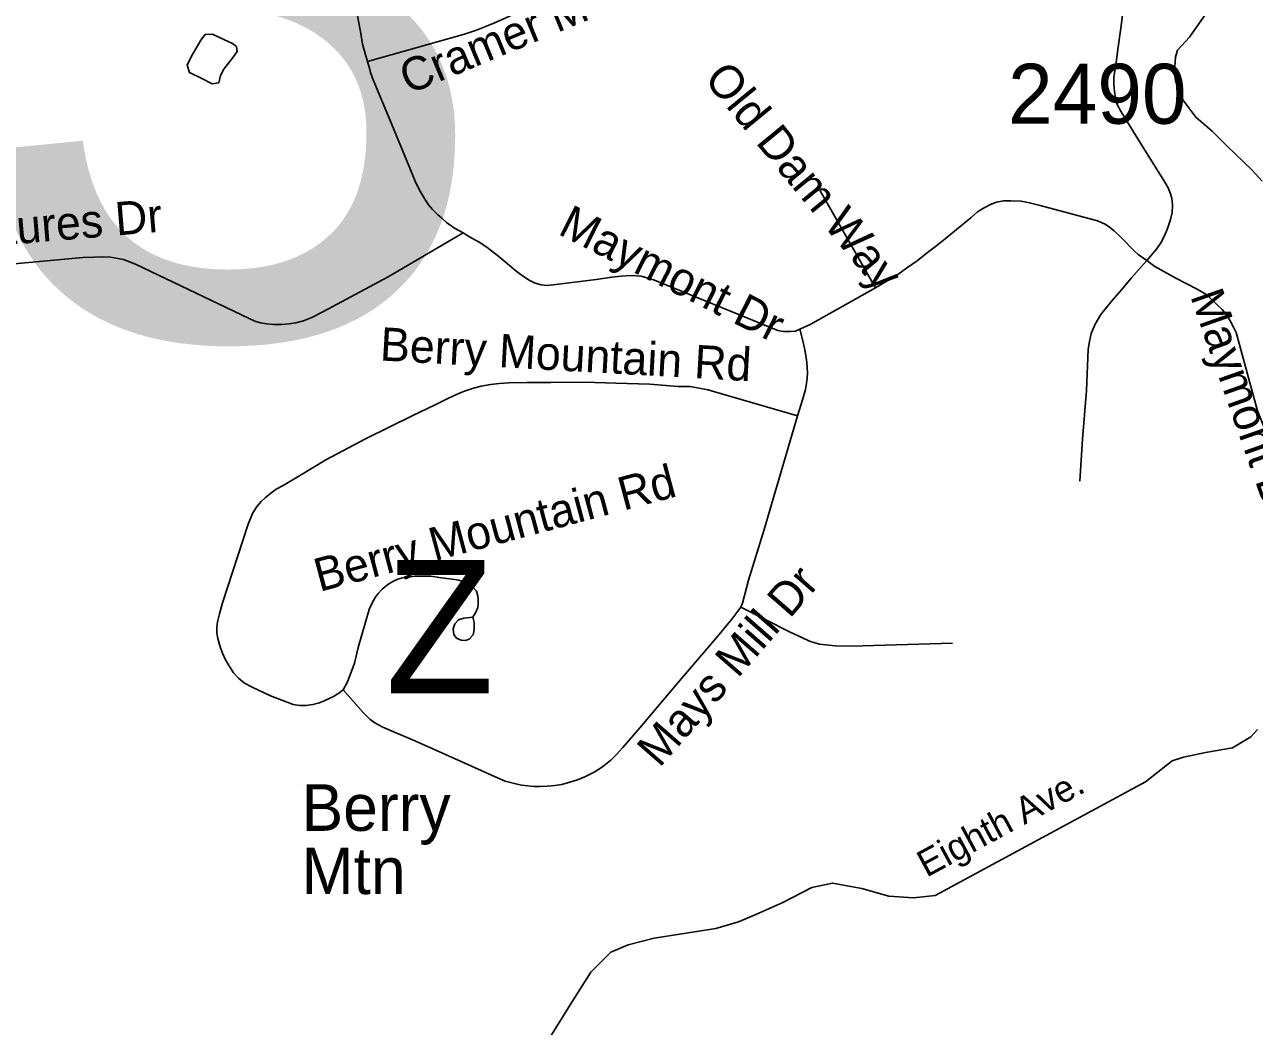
# Model space of a CAD drawing. Extents: x 1268485 to 1426702, y 514839 to 616766.
# Drawn here: x 1377078 to 1380105, y 543185 to 545651 of the extents above; entities that cross this region are included whole.
import ezdxf

# ---------------------------------------------------------------- set-up
doc = ezdxf.new("R2010")
doc.units = 0
for name, color, linetype in [('Old_Level_10', 7, 'Continuous'), ('Old_Level_11', 7, 'Continuous'), ('Old_Level_13', 7, 'Continuous'), ('Old_Level_3', 7, 'Continuous'), ('Old_Level_32', 7, 'Continuous'), ('Old_Level_35', 7, 'Continuous'), ('Old_Level_62', 7, 'Continuous'), ('Old_Level_8', 7, 'Continuous')]:
    doc.layers.add(name, color=color, linetype=linetype)

msp = doc.modelspace()

# ---------------------------------------------------------------- linework, layer by layer
at = {"layer": 'Old_Level_13'}
msp.add_line((1377760.023, 543781.119), (1377760.023, 543781.119), dxfattribs=at)
at = {"layer": 'Old_Level_32'}
for points in [[(1379992.62, 545688.366), (1379944.935, 545620.539), (1379915.447, 545588.241), (1379910.667, 545570.949), (1379908.005, 545536.332), (1379910.667, 545512.365), (1379928.753, 545465.747), (1379960.686, 545423.14), (1380001.146, 545389.07), (1380037.258, 545352.668), (1380099.324, 545292.472), (1380124.15, 545265.384)], [(1380112.169, 543915.524), (1380095.805, 543897.844), (1380051.238, 543870.729), (1379984.631, 543858.946), (1379930.195, 543847.771), (1379902.265, 543838.741), (1379837.256, 543787.195), (1379319.344, 543507.442), (1379266.127, 543501.583), (1379204.914, 543505.843), (1379138.386, 543524.483), (1379066.535, 543537.798), (1379015.974, 543527.147), (1378944.645, 543489.618), (1378877.594, 543460.574), (1378835.015, 543441.934), (1378779.131, 543425.956), (1378627.446, 543401.989), (1378563.579, 543386.013), (1378521, 543367.372), (1378472.034, 543318.388), (1378425.199, 543244.346), (1378353.348, 543129.841)]]:
    msp.add_lwpolyline(points, dxfattribs=at)
at = {"layer": 'Old_Level_35'}
msp.add_line((1379172.418, 545003.268), (1379036.264, 545242.307), dxfattribs=at)
for points in [[(1377922.421, 545560.19), (1377916.885, 545579.618), (1377910.118, 545603.251), (1377905.914, 545628.985), (1377896.379, 545682.042), (1377887.972, 545727.255), (1377885.409, 545746.12), (1377881.206, 545775.084), (1377877.515, 545801.792), (1377877.002, 545812.865), (1377875.362, 545831.73), (1377873.414, 545859.053), (1377872.081, 545887.145), (1377871.26, 545928.566)], [(1377922.421, 545560.19), (1378160.794, 545627.857), (1378190.629, 545637.289), (1378211.134, 545645.747), (1378233.28, 545654.667), (1378268.344, 545669.943), (1378299.409, 545685.117), (1378328.219, 545701.419), (1378351.39, 545714.542), (1378374.458, 545726.64), (1378417.827, 545747.043), (1378449.097, 545763.294)], [(1379839.966, 545070.73), (1379863.649, 545098.002), (1379874.619, 545114.304), (1379883.539, 545131.118), (1379891.331, 545149.009), (1379898.2, 545171.052), (1379902.404, 545188.379), (1379903.532, 545206.27), (1379901.379, 545224.058), (1379897.79, 545237.233), (1379892.972, 545249.331), (1379884.667, 545263.479), (1379824.279, 545359.084), (1379777.015, 545436.799), (1379767.992, 545453.101), (1379763.891, 545466.276), (1379761.226, 545480.424), (1379759.585, 545494.06), (1379759.175, 545506.107), (1379759.175, 545520.871), (1379761.738, 545537.121), (1379764.404, 545558.19), (1379769.12, 545589.666), (1379776.399, 545642.774), (1379781.628, 545687.373)], [(1378157.923, 545138.5), (1378136.393, 545149.931), (1378116.4, 545163.619), (1378104.917, 545174.64), (1378095.382, 545183.047), (1378082.259, 545196.171), (1378072.724, 545207.756), (1378063.394, 545221.392), (1378051.706, 545240.821), (1378041.249, 545261.839), (1378019.206, 545315.46), (1377978.298, 545415.269), (1377936.262, 545514.976), (1377929.495, 545533.43), (1377927.855, 545540.71), (1377922.421, 545560.19)], [(1379839.966, 545070.73), (1379818.538, 545085.289), (1379807.977, 545094.824), (1379778.45, 545125.274), (1379759.585, 545143.114), (1379748.102, 545152.546), (1379737.645, 545159.928), (1379718.575, 545168.335), (1379578.012, 545206.116), (1379551.765, 545212.421), (1379530.747, 545216.676), (1379505.526, 545217.701), (1379487.173, 545216.933), (1379469.847, 545213.754), (1379455.083, 545208.013), (1379439.909, 545200.118), (1379423.607, 545190.122), (1379407.921, 545175.922), (1379366.91, 545142.857), (1379343.842, 545123.941), (1379323.337, 545107.691), (1379300.781, 545090.313), (1379275.047, 545069.859), (1379248.8, 545051.456), (1379227.783, 545036.23), (1379172.418, 545003.268)], [(1376412.725, 545008.548), (1376830.724, 545042.074), (1377221.963, 545077.497), (1377249.132, 545078.83), (1377270.048, 545079.393), (1377289.835, 545078.317), (1377307.982, 545075.19), (1377321.618, 545072.524), (1377351.453, 545061.708), (1377631.145, 544927.296), (1377644.986, 544920.888), (1377659.032, 544917.146), (1377674, 544914.429), (1377690.61, 544912.789), (1377709.885, 544912.789), (1377729.262, 544914.429), (1377745.871, 544917.146), (1377764.633, 544921.913), (1377785.549, 544930.013), (1377812.205, 544943.957), (1377972.864, 545030.54), (1378157.923, 545138.5)], [(1378986.334, 544900.998), (1378975.261, 544896.744), (1378963.265, 544895.769), (1378946.041, 544895.667), (1378931.79, 544898.384), (1378918.154, 544903.613), (1378628.21, 545021.825), (1378609.858, 545028.08), (1378595.71, 545031.771), (1378583.611, 545032.796), (1378569.975, 545033.308), (1378546.907, 545031.771), (1378523.224, 545029.105), (1378484.879, 545023.876), (1378378.867, 545010.24), (1378364.103, 545009.163), (1378349.544, 545010.753), (1378334.781, 545014.956), (1378320.12, 545021.825), (1378303.715, 545032.334), (1378287.004, 545044.894), (1378256.451, 545071.191), (1378241.38, 545083.751), (1378223.95, 545096.875), (1378215.645, 545103.179), (1378196.781, 545115.79), (1378173.61, 545128.453), (1378157.923, 545138.5)], [(1379839.966, 545070.73), (1379801.621, 545026.9), (1379778.04, 544998.5), (1379754.869, 544972.254), (1379741.233, 544954.363), (1379726.982, 544937.087), (1379713.346, 544913.916), (1379702.888, 544890.797), (1379698.787, 544871.368), (1379696.122, 544852.503), (1379691.918, 544750.08), (1379681.87, 544630.329), (1379675.104, 544526.83)], [(1380139.137, 544650.835), (1380127.654, 544663.394), (1380112.89, 544700.201), (1380060.397, 544893.463), (1380053.63, 544906.329), (1380045.223, 544921.555), (1380036.918, 544935.754), (1380025.23, 544949.39), (1380013.235, 544961.488), (1380001.136, 544972.51), (1379987.501, 544986.197), (1379963.92, 544999.833), (1379937.16, 545013.521), (1379911.426, 545027.105), (1379859.856, 545055.505), (1379839.966, 545070.73)], [(1379172.418, 545003.268), (1379011.965, 544912.738), (1378986.334, 544900.998)], [(1378986.334, 544900.998), (1378993.408, 544872.548), (1378997.612, 544854.195), (1379000.79, 544836.304), (1379003.353, 544819.49), (1379004.481, 544807.392), (1379004.993, 544793.756), (1379004.481, 544781.145), (1379002.84, 544768.484), (1378999.765, 544752.745), (1378993.408, 544729.626), (1378980.285, 544687.949)], [(1378980.285, 544687.949), (1378784.87, 544744.953), (1378760.776, 544752.335), (1378737.606, 544756.488), (1378715.973, 544760.179), (1378686.65, 544760.179), (1378617.24, 544766.023), (1378533.784, 544768.637), (1378456.582, 544770.688), (1378373.023, 544769.714), (1378314.276, 544770.175), (1378271.112, 544769.15), (1378247.018, 544767.561), (1378224.975, 544765.459), (1378201.907, 544761.255), (1378182.837, 544755.975), (1378158.744, 544748.132), (1378140.904, 544740.237), (1378121.527, 544731.318), (1378088.923, 544715.016), (1378033.764, 544688.769), (1377917.09, 544631.457), (1377819.485, 544579.426), (1377757.046, 544541.542), (1377714.396, 544516.885), (1377697.581, 544507.452), (1377684.458, 544497.456), (1377670.412, 544486.383), (1377660.364, 544476.95), (1377650.83, 544465.878), (1377640.372, 544449.063), (1377634.118, 544435.427), (1377628.274, 544421.228), (1377565.733, 544227.3), (1377557.838, 544200.489), (1377553.122, 544180.548), (1377551.174, 544167.937), (1377551.584, 544152.712), (1377553.737, 544139.589), (1377559.991, 544119.084), (1377565.733, 544103.807), (1377573.115, 544086.993), (1377582.65, 544070.742), (1377592.595, 544055.518), (1377604.59, 544042.394), (1377619.867, 544030.244), (1377638.731, 544019.736), (1377683.535, 543998.769), (1377739.104, 543977.751), (1377754.893, 543975.085), (1377770.58, 543974.573), (1377788.009, 543977.188), (1377801.133, 543980.314), (1377812.616, 543985.082), (1377827.892, 543991.9), (1377838.862, 543997.18), (1377847.885, 544002.922), (1377853.831, 544006.51), (1377862.751, 544013.379)], [(1378980.285, 544687.949), (1378898.366, 544408.566), (1378859.612, 544283.176), (1378845.155, 544226.839), (1378840.644, 544216.996)], [(1377862.751, 544013.379), (1377872.491, 544031.424), (1377879.668, 544050.391), (1377890.33, 544079.149), (1377899.353, 544118.007), (1377926.112, 544211.562), (1377932.981, 544225.762), (1377940.876, 544240.525), (1377948.77, 544250.983), (1377958.1, 544261.492), (1377972.351, 544273.078), (1377984.347, 544279.895), (1377996.547, 544285.689), (1378008.645, 544288.815), (1378021.769, 544290.917), (1378038.993, 544293.019), (1378057.96, 544293.583), (1378078.363, 544293.019), (1378098.356, 544290.353), (1378130.959, 544285.689), (1378146.748, 544283.074), (1378160.384, 544279.383), (1378171.354, 544273.539), (1378181.402, 544266.259), (1378190.424, 544256.264), (1378193.602, 544244.319), (1378194.525, 544235.041), (1378194.833, 544224.634), (1378194.115, 544215.817), (1378187.963, 544203.308), (1378181.402, 544192.646), (1378185.093, 544179.42), (1378185.093, 544161.273), (1378182.119, 544148.509), (1378172.379, 544138.461), (1378163.46, 544134.565), (1378153.105, 544136.103), (1378141.519, 544140.768), (1378134.855, 544149.636), (1378133.009, 544163.938), (1378136.905, 544176.293), (1378146.133, 544185.571), (1378159.256, 544190.237), (1378181.402, 544192.646)], [(1378840.644, 544216.996), (1378819.011, 544187.622), (1378783.845, 544144.766), (1378695.16, 544041.727), (1378592.121, 543919.876), (1378550.701, 543871.483), (1378534.912, 543854.207), (1378520.763, 543840.008), (1378504.461, 543827.397), (1378493.491, 543818.99), (1378479.753, 543811.044), (1378458.735, 543800.073), (1378439.357, 543791.616), (1378420.493, 543785.874), (1378400.5, 543780.645), (1378383.173, 543777.98), (1378364.206, 543776.442), (1378346.879, 543775.365), (1378332.218, 543775.877), (1378316.531, 543776.954), (1378301.255, 543778.492), (1378283.825, 543782.696), (1378260.757, 543789.001), (1378242.405, 543796.895), (1378090.666, 543865.178), (1378038.583, 543887.836), (1377960.356, 543921.413), (1377947.745, 543927.77), (1377937.8, 543934.075), (1377928.368, 543941.354), (1377911.451, 543957.708), (1377862.751, 544013.379)], [(1378840.644, 544216.996), (1378962.548, 544155.019), (1378991.358, 544141.895), (1379009.71, 544133.488), (1379020.27, 544129.797), (1379034.521, 544126.106), (1379050.207, 544124.005), (1379073.276, 544121.39), (1379113.774, 544120.877), (1379361.579, 544128.209)]]:
    msp.add_lwpolyline(points, dxfattribs=at)
at = {"layer": 'Old_Level_62'}
msp.add_lwpolyline([(1377558.248, 545619.296), (1377589.929, 545604.737), (1377599.874, 545597.15), (1377601.514, 545584.796), (1377591.262, 545571.057), (1377568.604, 545541.171), (1377560.299, 545525.741), (1377555.993, 545507.747), (1377539.896, 545505.646), (1377514.162, 545518.462), (1377484.43, 545533.02), (1377478.791, 545551.167), (1377489.248, 545573.108), (1377512.112, 545612.836), (1377522.364, 545626.627), (1377540.409, 545627.857), (1377558.248, 545619.296)], dxfattribs=at)

# ---------------------------------------------------------------- texts
at = {"layer": 'Old_Level_10'}
for s, height, rotation, p in [('Cramer Mountain Woods', 82.02083, 22.546275, (1378023.128, 545478.549)), ('Old Dam Way', 82.02083, 309.398689, (1378748.14, 545516.531)), ('Hidden Pastures Dr', 82.02083, 4.840608, (1376466.103, 545060.837)), ('Maymont Dr', 82.0208, 333.132692, (1378387.938, 545136.804)), ('Maymont Dr', 82.0208, 289.341664, (1379946.363, 544983.007)), ('Berry Mountain Rd', 82.02083, 356.793453, (1377951.697, 544824.404)), ('Berry Mountain Rd', 82.02083, 14.980267, (1377803.969, 544254.238)), ('Mays Mill Dr', 82.02083, 48.908189, (1378640.874, 543819.676))]:
    msp.add_text(s, height=height, rotation=rotation, dxfattribs=at).set_placement(p)
at = {"layer": 'Old_Level_11'}
msp.add_text('Eighth Ave.', height=65.61666, rotation=28.375997, dxfattribs=at).set_placement((1379297.993, 543550.659))
at = {"layer": 'Old_Level_13'}
for s, height, p in [('Z', 328.083, (1377965.877, 544004.626)), ('Berry', 114.8292, (1377760.023, 543666.29)), ('Mtn', 114.8292, (1377760.023, 543510.451))]:
    msp.add_text(s, height=height, dxfattribs=at).set_placement(p)
at = {"layer": 'Old_Level_3'}
msp.add_text('B-4753', height=1788.0542, dxfattribs=at).set_placement((1370532.969, 544884.449))
at = {"layer": 'Old_Level_8'}
msp.add_text('2490', height=147.6375, dxfattribs=at).set_placement((1379498.712, 545407.045))

doc.saveas('drawing.dxf')
